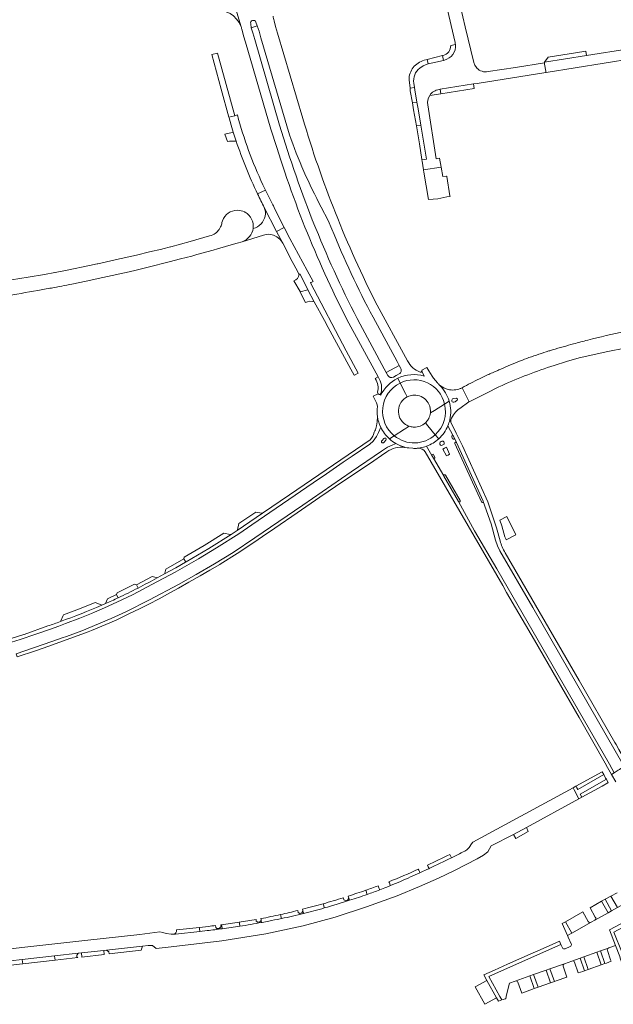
# Model space of a CAD drawing. Header units: metres. Extents: x 166325 to 190320, y 381923 to 404576.
# Tile 1015 of 1056: x 182790 to 183013, y 385899 to 386268. Entities that reach past the tile are written whole.
import ezdxf

# ---------------------------------------------------------------- set-up
doc = ezdxf.new("R2010")
doc.units = ezdxf.units.M
for name, color, linetype, lineweight in [('B-WE-VH-VERHARDING_ASFALT-GV', 8, 'Continuous', 18), ('B-WE-VH-VERHARDING_BETON-GV', 8, 'Continuous', 18), ('B-WE-VH-VERHARDING_BETONSTRAATSTEEN-GV', 8, 'Continuous', 18), ('B-WE-VH-VERHARDING_STRAATBAKSTEEN-GV', 8, 'Continuous', 18)]:
    doc.layers.add(name, color=color, linetype=linetype, lineweight=lineweight)

msp = doc.modelspace()

# ---------------------------------------------------------------- linework, layer by layer
at = {"layer": 'B-WE-VH-VERHARDING_ASFALT-GV', "flags": 128}
for points in [[(182873.327, 386265.282), (182869.896, 386276.926), (182866.111, 386289.767)], [(182873.535, 386277.989), (182869.896, 386276.926), (182873.327, 386265.282)], [(182878.886, 386266.974), (182879.37, 386265.62), (182880.05, 386263.63), (182880.775, 386261.156)], [(182896.41, 386230.96), (182887.01, 386262.835), (182886.255, 386265.365), (182885.718, 386267.505)], [(182873.707, 386263.978), (182874.285, 386261.805), (182875.02, 386259.511), (182884.53, 386226.97)], [(182877.125, 386264.905), (182876.918, 386266.405)], [(182887.77, 386228.44), (182878.435, 386260.422), (182877.7, 386262.94), (182877.125, 386264.905)], [(182880.775, 386261.156), (182891.41, 386224.85)], [(182871.96, 386232.23), (182870.961, 386231.959), (182868.758, 386231.361), (182868.823, 386231.12), (182869.591, 386228.458)], [(182869.591, 386228.458), (182870.401, 386225.809), (182871.484, 386222.48)], [(182879.523, 386202.653), (182882.482, 386204.068)], [(182882.482, 386204.068), (182881.488, 386206.085)], [(182903.367, 386197.687), (182905.93, 386192.72), (182907.28, 386189.53)], [(182874.854, 386195.78), (182874.729, 386195.848), (182874.603, 386195.913)], [(182874.854, 386195.78), (182874.729, 386195.848), (182874.603, 386195.913)], [(182866.315, 386192.627), (182866.129, 386191.947)], [(182866.315, 386192.627), (182866.129, 386191.947)], [(182901.34, 386189.73), (182900.907, 386190.657)], [(182862.724, 386187.368), (182862.181, 386187.146), (182861.487, 386186.945), (182854.303, 386184.866), (182846.949, 386182.89), (182846.854, 386182.866), (182844.004, 386182.139), (182843.605, 386182.041), (182839.059, 386180.929), (182834.1, 386179.78), (182828.362, 386178.501), (182827.801, 386178.376), (182819.642, 386176.557), (182819.383, 386176.499), (182816.516, 386175.86), (182808.13, 386174.155), (182803.703, 386173.301), (182803.533, 386173.269), (182799.713, 386172.559), (182793.517, 386171.476), (182787.309, 386170.46)], [(182862.724, 386187.368), (182862.181, 386187.146), (182861.487, 386186.945), (182854.303, 386184.866), (182846.949, 386182.89), (182846.854, 386182.866), (182844.004, 386182.139), (182843.605, 386182.041), (182839.059, 386180.929), (182834.1, 386179.78), (182828.362, 386178.501), (182827.801, 386178.376), (182819.642, 386176.557), (182819.383, 386176.499), (182816.516, 386175.86), (182808.13, 386174.155), (182803.703, 386173.301), (182803.533, 386173.269), (182799.713, 386172.559), (182793.517, 386171.476), (182787.309, 386170.46)], [(182809.944, 386168.914), (182815.283, 386170.013), (182821.543, 386171.318), (182831.356, 386173.498), (182833.983, 386174.149), (182838.506, 386175.269), (182846.363, 386177.215), (182850.675, 386178.314), (182854.839, 386179.424), (182856.751, 386179.934), (182862.808, 386181.612), (182864.443, 386182.076), (182870.482, 386183.83), (182871.823, 386184.228), (182873.688, 386184.788)], [(182809.944, 386168.914), (182815.283, 386170.013), (182821.543, 386171.318), (182831.356, 386173.498), (182833.983, 386174.149), (182838.506, 386175.269), (182846.363, 386177.215), (182850.675, 386178.314), (182854.839, 386179.424), (182856.751, 386179.934), (182862.808, 386181.612), (182864.443, 386182.076), (182870.482, 386183.83), (182871.823, 386184.228), (182873.688, 386184.788)], [(182935.719, 386140.158), (182934.933, 386141.603), (182924.294, 386161.062)], [(182922.764, 386156.492), (182931.77, 386139.91), (182932.543, 386138.487)], [(182912.954, 386155.702), (182923.877, 386135.602), (182924.663, 386134.165)], [(182926.946, 386137.232), (182917.923, 386153.846)], [(182932.543, 386138.487), (182933.169, 386137.307)], [(182942.956, 386137.728), (182941.069, 386136.721)], [(182944.937, 386134.455), (182943.649, 386136.43), (182942.956, 386137.728)], [(182928.312, 386134.717), (182927.715, 386135.817), (182926.946, 386137.232)], [(182932.528, 386135.275), (182931.45, 386134.688), (182930.371, 386134.101)], [(182941.08, 386136.264), (182941.96, 386134.468)], [(182941.96, 386134.468), (182941.08, 386136.264)], [(182931.987, 386133.64), (182932.892, 386131.875)], [(182932.892, 386131.875), (182931.987, 386133.64)], [(182932.892, 386131.875), (182934.872, 386128.012), (182935.546, 386126.698)], [(182935.546, 386126.698), (182934.872, 386128.012), (182932.892, 386131.875)], [(182946.899, 386131.951), (182945.46, 386133.654)], [(182947.817, 386130.984), (182947.525, 386131.253), (182947.249, 386131.537)], [(182947.935, 386130.884), (182947.817, 386130.984)], [(182924.724, 386127.885), (182922.8, 386126.894)], [(182922.8, 386126.894), (182924.079, 386124.41), (182924.337, 386123.691), (182924.387, 386123.058)], [(182925.646, 386127.274), (182925.444, 386127.67)], [(182925.444, 386127.67), (182925.646, 386127.274)], [(182958.717, 386124.886), (182956.093, 386130.087), (182955.872, 386129.965)], [(182933.177, 386124.527), (182933.25, 386124.642), (182933.326, 386124.755)], [(182944.222, 386120.654), (182945.759, 386121.623), (182949.54, 386124.008)], [(182949.54, 386124.008), (182945.759, 386121.623), (182944.222, 386120.654)], [(182951.259, 386125.092), (182949.54, 386124.008)], [(182949.54, 386124.008), (182951.259, 386125.092)], [(182952.883, 386126.077), (182953.967, 386126.177)], [(182954.235, 386125.502), (182953.461, 386124.854), (182953.44, 386124.836), (182953.365, 386124.774)], [(182955.253, 386122.385), (182958.627, 386124.83), (182958.675, 386124.865), (182958.717, 386124.886)], [(182924.414, 386119.292), (182924.317, 386117.391), (182924.067, 386115.838), (182923.625, 386114.319), (182923.467, 386113.977), (182923.209, 386113.418)], [(182936.331, 386115.676), (182934.815, 386114.72), (182934.563, 386114.561), (182930.725, 386112.14)], [(182930.725, 386112.14), (182934.563, 386114.561), (182934.815, 386114.72), (182936.331, 386115.676)], [(182942.35, 386116.961), (182943.315, 386115.815), (182946.083, 386112.528)], [(182946.083, 386112.528), (182943.315, 386115.815), (182942.35, 386116.961)], [(182950.809, 386115.901), (182952.748, 386112.112)], [(182952.748, 386112.112), (182950.809, 386115.901)], [(182951.491, 386118.037), (182951.875, 386117.263), (182951.868, 386117.673), (182951.939, 386118.077)], [(182951.875, 386117.263), (182951.491, 386118.037)], [(182970.373, 386072.827), (182969.029, 386077.635), (182965.797, 386087.333), (182956.313, 386108.323), (182953.913, 386113.157), (182951.875, 386117.263)], [(182925.625, 386115.322), (182924.75, 386113.316), (182924.04, 386111.85), (182922.793, 386110.058), (182921.59, 386108.965), (182914.887, 386104.512), (182911.62, 386102.235), (182905.292, 386097.917), (182900.292, 386094.506), (182888.791, 386086.621), (182877.384, 386078.798), (182872.425, 386075.446), (182864.108, 386070.165), (182857.345, 386066.051), (182848.634, 386061.096), (182839.907, 386056.39), (182832.926, 386052.759), (182828.373, 386050.598), (182822.189, 386047.663), (182818.43, 386046.104), (182817.312, 386045.64), (182812.949, 386043.83), (182807.529, 386041.786), (182805.022, 386040.841), (182801.916, 386039.669), (182796.49, 386037.858), (182790.618, 386035.898), (182787.342, 386034.847)], [(182787.342, 386034.847), (182790.618, 386035.898), (182796.49, 386037.858), (182801.916, 386039.669), (182805.022, 386040.841), (182807.529, 386041.786), (182812.949, 386043.83), (182817.312, 386045.64), (182818.43, 386046.104), (182822.189, 386047.663), (182828.373, 386050.598), (182832.926, 386052.759), (182839.907, 386056.39), (182848.634, 386061.096), (182857.345, 386066.051), (182864.108, 386070.165), (182872.425, 386075.446), (182877.384, 386078.798), (182888.791, 386086.621), (182900.292, 386094.506), (182905.292, 386097.917), (182911.62, 386102.235), (182914.887, 386104.512), (182921.59, 386108.965), (182922.793, 386110.058), (182924.04, 386111.85), (182924.75, 386113.316), (182925.625, 386115.322)], [(182930.725, 386112.14), (182928.894, 386110.985)], [(182928.894, 386110.985), (182930.725, 386112.14)], [(182946.083, 386112.528), (182947.373, 386110.996)], [(182947.373, 386110.996), (182946.083, 386112.528)], [(182952.86, 386111.968), (182953.185, 386111.298)], [(182931.328, 386109.216), (182930.834, 386109.034), (182930.184, 386108.795), (182928.117, 386107.824), (182925.968, 386106.424), (182914.564, 386098.601), (182896.455, 386086.188), (182878.426, 386073.861), (182870.354, 386068.485), (182863.31, 386064.153), (182856.516, 386060.226), (182849.862, 386056.471), (182839.048, 386050.674), (182830.196, 386046.233), (182824.711, 386043.693), (182813.678, 386039.142), (182807.886, 386037.04), (182806.267, 386036.453), (182802.427, 386035.06), (182789.016, 386030.43), (182789.443, 386029.304), (182796.332, 386031.579), (182801.295, 386033.326)], [(182789.016, 386030.43), (182802.427, 386035.06), (182806.267, 386036.453), (182807.886, 386037.04), (182813.678, 386039.142), (182824.711, 386043.693), (182830.196, 386046.233), (182839.048, 386050.674), (182849.862, 386056.471), (182856.516, 386060.226), (182863.31, 386064.153), (182870.354, 386068.485), (182878.426, 386073.861), (182896.455, 386086.188), (182914.564, 386098.601), (182925.968, 386106.424), (182928.117, 386107.824), (182930.184, 386108.795), (182930.834, 386109.034), (182931.328, 386109.216)], [(182921.669, 386110.65), (182891.484, 386090.075), (182881.368, 386083.13), (182871.913, 386076.639), (182869.558, 386075.115), (182861.206, 386069.932), (182852.739, 386064.939), (182852.552, 386064.833), (182848.872, 386062.743), (182844.614, 386060.384), (182844.613, 386060.382), (182841.88, 386058.91)], [(182926.146, 386110.361), (182926.803, 386111.055)], [(182926.979, 386109.777), (182926.802, 386109.582)], [(182927.575, 386110.435), (182926.979, 386109.777)], [(182942.792, 386108.23), (182944.831, 386104.693)], [(182949.266, 386097.079), (182945.376, 386103.795), (182944.831, 386104.693), (182942.792, 386108.23)], [(182947.926, 386109.766), (182948.254, 386109.95)], [(182948.254, 386109.95), (182948.581, 386110.133)], [(182948.874, 386108.764), (182948.36, 386108.489)], [(182949.368, 386109.027), (182948.874, 386108.764)], [(182952.552, 386111.003), (182952.252, 386111.672)], [(182953.216, 386111.199), (182954.054, 386109.561), (182964.013, 386087.704)], [(182954.054, 386109.561), (182953.216, 386111.199)], [(182963.348, 386087.405), (182953.438, 386109.247)], [(182911.874, 386095.288), (182921.396, 386101.589), (182927.562, 386105.837)], [(182934.294, 386107.959), (182934.672, 386107.784), (182935.536, 386107.659), (182936.21, 386107.562), (182937.614, 386107.424), (182938.056, 386107.412)], [(182934.672, 386107.784), (182934.294, 386107.959)], [(182938.056, 386107.412), (182939.025, 386107.387), (182939.607, 386107.427)], [(182942.265, 386106.075), (182971.327, 386056.064), (182972.745, 386053.502), (182983.23, 386035.63), (183000, 386006.644), (183009.658, 385989.571), (183010.596, 385987.934), (183012.089, 385985.33), (183013.109, 385985.975), (183011.303, 385989.205), (182969.103, 386062.298), (182960.799, 386076.583), (182954.81, 386087.517), (182949.291, 386097.036)], [(182945.44, 386105.021), (182945.949, 386104.152), (182945.951, 386103.902), (182945.821, 386103.689), (182945.58, 386103.663), (182945.376, 386103.795), (182949.266, 386097.079)], [(182949.89, 386097.347), (182955.378, 386087.866)], [(182801.295, 386033.326), (182816.071, 386038.702), (182817.283, 386039.254), (182826.588, 386043.132), (182831.338, 386045.423), (182835.22, 386047.322), (182838.738, 386049.113), (182842.638, 386051.14), (182846.919, 386053.425), (182849.843, 386055.047), (182853.774, 386057.278), (182857.994, 386059.659), (182861.667, 386061.785), (182865.334, 386063.967), (182865.485, 386064.057), (182871.833, 386068.009), (182878.086, 386072.11), (182881.388, 386074.374), (182885.97, 386077.546), (182894.29, 386083.259), (182902.878, 386089.169), (182911.874, 386095.288)], [(182954.81, 386087.517), (182960.799, 386076.583), (182969.103, 386062.298), (183011.303, 385989.205), (183013.109, 385985.975), (183014.563, 385986.893), (183015.03, 385987.188), (183015.613, 385987.556), (183016.875, 385988.354)], [(182964.068, 386087.546), (182966.974, 386079.145), (182968.689, 386073.075), (182969.344, 386070.908), (182970.291, 386069.013), (182982.59, 386047.778), (183016.875, 385988.354), (183018.048, 385989.095), (183014.862, 385994.717), (183013.784, 385996.512), (183013.347, 385997.239), (183000, 386020.56), (182972.278, 386068.307)], [(183016.875, 385988.354), (182982.59, 386047.778), (182970.291, 386069.013), (182969.344, 386070.908), (182968.689, 386073.075), (182966.974, 386079.145), (182964.068, 386087.546)], [(182822.543, 386049.276), (182821.139, 386048.669)], [(182800.953, 386040.916), (182792.007, 386037.743), (182791.971, 386037.73), (182786.884, 386036.057), (182787.342, 386034.847)], [(183013.109, 385985.975), (183012.089, 385985.33), (183013.7, 385982.52)]]:
    msp.add_lwpolyline(points, dxfattribs=at)
at = {"layer": 'B-WE-VH-VERHARDING_ASFALT-GV'}
for points in [[(182862.865, 386271.36, -0.359236), (182873.327, 386265.282)], [(182876.918, 386266.405, -0.939452), (182878.886, 386266.974)], [(182885.718, 386267.505, -0.0445333), (182885.334, 386269.256)], [(182873.327, 386265.282, -0.0368123), (182873.707, 386263.978)], [(182881.488, 386206.085, -0.0448256), (182871.96, 386232.23)], [(182908.638, 386195.607, -0.0217862), (182896.41, 386230.96)], [(182884.53, 386226.97, 0.0217981), (182897.267, 386190.218)], [(182900.907, 386190.657, -0.023054), (182887.77, 386228.44)], [(182871.484, 386222.48, 0.0303354), (182879.523, 386202.653)], [(182891.41, 386224.85, 0.0374314), (182903.367, 386197.687)], [(182871.954, 386196.547, 0.3160324), (182866.315, 386192.627)], [(182871.954, 386196.547, 0.3160324), (182866.315, 386192.627)], [(182874.603, 386195.913, 0.1154951), (182871.954, 386196.547)], [(182874.603, 386195.913, 0.1154951), (182871.954, 386196.547)], [(182877.851, 386189.785, 0.3067325), (182874.854, 386195.78)], [(182877.851, 386189.785, 0.3067325), (182874.854, 386195.78)], [(182924.294, 386161.062, -0.0235645), (182908.638, 386195.607)], [(182865.648, 386190.317, -0.1780738), (182862.724, 386187.368)], [(182866.129, 386191.947, -0.0705629), (182865.648, 386190.317)], [(182873.688, 386184.788, 0.2927929), (182877.851, 386189.785)], [(182873.688, 386184.788, 0.2927929), (182877.851, 386189.785)], [(182897.267, 386190.218, 0.0220012), (182912.954, 386155.702)], [(182917.923, 386153.846, -0.0252849), (182901.34, 386189.73)], [(182907.28, 386189.53, 0.0246441), (182922.764, 386156.492)], [(182797.143, 386166.51, 0.002132), (182802.303, 386167.445)], [(182797.143, 386166.51, 0.002132), (182802.303, 386167.445)], [(182802.303, 386167.445, 0.0030241), (182809.944, 386168.914)], [(182802.303, 386167.445, 0.0030241), (182809.944, 386168.914)], [(182772.103, 386162.618, 0.0103809), (182797.143, 386166.51)], [(182772.103, 386162.618, 0.0103809), (182797.143, 386166.51)], [(182940.427, 386135.989, -0.1938752), (182935.719, 386140.158)], [(182924.663, 386134.165, -0.2274305), (182925.695, 386128.001)], [(182930.371, 386134.101, -0.4031997), (182928.312, 386134.717)], [(182941.96, 386134.468, 0.1883008), (182931.987, 386133.64)], [(182931.987, 386133.64, -0.1883008), (182941.96, 386134.468)], [(182933.169, 386137.307, -0.4148726), (182932.528, 386135.275)], [(182941.08, 386136.264, -0.3902924), (182940.427, 386135.989)], [(182941.069, 386136.721, -0.2297844), (182941.08, 386136.264)], [(182945.46, 386133.654, -0.0258106), (182944.937, 386134.455)], [(182931.987, 386133.64, 0.1678604), (182925.646, 386127.274)], [(182925.646, 386127.274, -0.1678604), (182931.987, 386133.64)], [(182930.725, 386112.14, -0.5490205), (182932.892, 386131.875)], [(182932.892, 386131.875, 0.5490205), (182930.725, 386112.14)], [(182949.54, 386124.008, 0.4822779), (182932.892, 386131.875)], [(182932.892, 386131.875, -0.4822779), (182949.54, 386124.008)], [(182947.249, 386131.537, -0.0207965), (182946.899, 386131.951)], [(182951.259, 386125.092, 0.1230089), (182947.817, 386130.984)], [(182947.817, 386130.984, -0.1230089), (182951.259, 386125.092)], [(182950.883, 386129.46, -0.1084101), (182947.935, 386130.884)], [(182925.444, 386127.67, -0.4239633), (182924.724, 386127.885)], [(182925.695, 386128.001, -0.2065357), (182925.444, 386127.67)], [(182933.326, 386124.755, -0.1251236), (182935.546, 386126.698)], [(182935.546, 386126.698, -0.0295334), (182936.169, 386126.972)], [(182936.169, 386126.972, -0.0879584), (182938.217, 386127.35)], [(182938.217, 386127.35, -0.0229832), (182938.74, 386127.332)], [(182938.74, 386127.332, -0.2443862), (182943.434, 386124.395)], [(182955.409, 386129.768, -0.1523399), (182950.883, 386129.46)], [(182955.872, 386129.965, -0.0151356), (182955.409, 386129.768)], [(182924.387, 386123.058, 0.0687735), (182924.414, 386119.292)], [(182932.851, 386118.773, -0.2558279), (182933.177, 386124.527)], [(182943.434, 386124.395, -0.0222515), (182943.68, 386123.933)], [(182943.68, 386123.933, -0.1415214), (182944.222, 386120.654)], [(182949.54, 386124.008, -0.2753513), (182946.083, 386112.528)], [(182946.083, 386112.528, 0.2753513), (182949.54, 386124.008)], [(182951.491, 386118.037, 0.1309645), (182951.259, 386125.092)], [(182951.259, 386125.092, -0.1309645), (182951.491, 386118.037)], [(182952.276, 386125.125, -0.4845187), (182952.883, 386126.077)], [(182953.365, 386124.774, -0.4982893), (182952.276, 386125.125)], [(182953.967, 386126.177, -0.3258364), (182954.35, 386125.958)], [(182954.35, 386125.958, -0.3496777), (182954.235, 386125.502)], [(182924.414, 386119.292, 0.0758315), (182925.625, 386115.322)], [(182925.625, 386115.322, -0.0758315), (182924.414, 386119.292)], [(182944.222, 386120.654, -0.0884176), (182943.614, 386118.64)], [(182951.939, 386118.077, -0.1558826), (182955.253, 386122.385)], [(182933.097, 386118.311, -0.0222515), (182932.851, 386118.773)], [(182936.331, 386115.676, -0.1797464), (182933.097, 386118.311)], [(182937.795, 386115.374, -0.0629797), (182936.331, 386115.676)], [(182940.365, 386115.735, -0.0948619), (182938.151, 386115.357)], [(182942.35, 386116.961, -0.0979986), (182940.365, 386115.735)], [(182943.362, 386118.192, -0.0664484), (182942.35, 386116.961)], [(182943.614, 386118.64, -0.0226791), (182943.362, 386118.192)], [(182950.809, 386115.901, -0.1104347), (182947.373, 386110.996)], [(182947.373, 386110.996, 0.1104347), (182950.809, 386115.901)], [(182951.491, 386118.037, -0.0411853), (182950.809, 386115.901)], [(182950.809, 386115.901, 0.0411853), (182951.491, 386118.037)], [(182923.209, 386113.418, -0.1365141), (182921.669, 386110.65)], [(182928.894, 386110.985, -0.0993924), (182925.625, 386115.322)], [(182925.625, 386115.322, 0.0993924), (182928.894, 386110.985)], [(182946.083, 386112.528, -0.3738751), (182930.725, 386112.14)], [(182930.725, 386112.14, 0.3738751), (182946.083, 386112.528)], [(182938.151, 386115.357, -0.014013), (182937.795, 386115.374)], [(182952.252, 386111.672, -0.8098707), (182952.748, 386112.112)], [(182952.748, 386112.112, -0.1336598), (182952.86, 386111.968)], [(182926.43, 386109.431, -0.7267513), (182926.146, 386110.361)], [(182926.802, 386109.582, -0.2076874), (182926.43, 386109.431)], [(182926.803, 386111.055, -1.1249227), (182927.575, 386110.435)], [(182928.894, 386110.985, 0.0545131), (182931.328, 386109.216)], [(182931.328, 386109.216, -0.0545131), (182928.894, 386110.985)], [(182931.328, 386109.216, 0.058982), (182934.294, 386107.959)], [(182934.294, 386107.959, -0.058982), (182931.328, 386109.216)], [(182942.792, 386108.23, -0.0882532), (182938.056, 386107.412)], [(182938.056, 386107.412, 0.0882532), (182942.792, 386108.23)], [(182947.373, 386110.996, -0.0986764), (182942.792, 386108.23)], [(182942.792, 386108.23, 0.0986764), (182947.373, 386110.996)], [(182948.36, 386108.489, -0.5934325), (182947.926, 386109.766)], [(182948.581, 386110.133, -0.5921899), (182949.368, 386109.027)], [(182953.216, 386111.199, -0.870231), (182952.552, 386111.003)], [(182953.185, 386111.298, -0.0730388), (182953.216, 386111.199)], [(182953.438, 386109.247, -0.9547247), (182954.054, 386109.561)], [(182927.562, 386105.837, -0.0148647), (182927.981, 386106.153)], [(182927.981, 386106.153, -0.1917589), (182934.672, 386107.784)], [(182939.607, 386107.427, -0.284342), (182942.265, 386106.075)], [(182944.831, 386104.693, -0.9747387), (182945.44, 386105.021)], [(182949.266, 386097.079, -1.0475636), (182949.89, 386097.347)], [(182949.291, 386097.036, -0.0274873), (182949.266, 386097.079)], [(182955.378, 386087.866, -1.0437308), (182954.81, 386087.517)], [(182964.068, 386087.546, -0.9123269), (182963.348, 386087.405)], [(182964.013, 386087.704, -0.1077566), (182964.068, 386087.546)], [(182972.278, 386068.307, -0.0829608), (182970.373, 386072.827)], [(182841.88, 386058.91, -0.0075667), (182834.723, 386055.116)], [(182834.723, 386055.116, -0.0078772), (182827.285, 386051.46)], [(182827.285, 386051.46, -0.0049767), (182822.543, 386049.276)], [(182821.139, 386048.669, -0.0129314), (182805.621, 386042.572)], [(182805.621, 386042.572, -0.00383), (182800.953, 386040.916)]]:
    msp.add_lwpolyline(points, format="xyb", dxfattribs=at)
at = {"layer": 'B-WE-VH-VERHARDING_ASFALT-GV', "flags": 128}
for points in [[(182870.961, 386231.959), (182864.441, 386255.398), (182862.384, 386254.84), (182865.913, 386241.839), (182868.758, 386231.361)], [(182915.713, 386134.783), (182915.825, 386134.842), (182917.143, 386135.534), (182912.715, 386143.976), (182899.36, 386169.44), (182899.482, 386169.494), (182899.614, 386169.553), (182900.313, 386169.863), (182898.044, 386173.998), (182891.625, 386186.02), (182889.519, 386190.132), (182886.644, 386188.638), (182888.929, 386184.191), (182892.503, 386177.416), (182894.406, 386173.808), (182895.018, 386172.648), (182895.064, 386172.56), (182895.315, 386172.7), (182897.542, 386168.405), (182898.378, 386166.791), (182900.748, 386162.221), (182904.518, 386155.309), (182905.961, 386152.663), (182914.47, 386137.062), (182915.082, 386135.939)], [(182950.887, 386104.92), (182950.317, 386104.599), (182948.853, 386107.158), (182949.534, 386107.504), (182950.256, 386107.871), (182951.457, 386105.241)]]:
    msp.add_lwpolyline(points, close=True, dxfattribs=at)
at = {"layer": 'B-WE-VH-VERHARDING_BETON-GV', "flags": 128}
for points in [[(182924.663, 386134.165), (182923.526, 386133.52)], [(182924.456, 386128.397), (182924.724, 386127.885)], [(182953.438, 386109.247), (182963.348, 386087.405)], [(182964.013, 386087.704), (182954.054, 386109.561)], [(182949.291, 386097.036), (182954.81, 386087.517)], [(182955.378, 386087.866), (182949.89, 386097.347)]]:
    msp.add_lwpolyline(points, dxfattribs=at)
at = {"layer": 'B-WE-VH-VERHARDING_BETON-GV'}
for points in [[(182925.695, 386128.001, 0.2274305), (182924.663, 386134.165)], [(182923.526, 386133.52, -0.2314947), (182924.456, 386128.397)], [(182924.724, 386127.885, 0.4239633), (182925.444, 386127.67)], [(182925.444, 386127.67, 0.2065357), (182925.695, 386128.001)], [(182954.054, 386109.561, 0.9547247), (182953.438, 386109.247)], [(182949.89, 386097.347, 1.0475636), (182949.266, 386097.079)], [(182949.266, 386097.079, 0.0274873), (182949.291, 386097.036)], [(182954.81, 386087.517, 1.0437308), (182955.378, 386087.866)], [(182963.348, 386087.405, 0.9123269), (182964.068, 386087.546)], [(182964.068, 386087.546, 0.1077566), (182964.013, 386087.704)]]:
    msp.add_lwpolyline(points, format="xyb", dxfattribs=at)
at = {"layer": 'B-WE-VH-VERHARDING_BETONSTRAATSTEEN-GV', "flags": 128}
for points in [[(182957.326, 386265.264), (182956.432, 386269.017), (182954.188, 386278.44), (182951.558, 386289.485), (182951.528, 386289.613), (182951.524, 386289.627), (182950.654, 386293.28), (182947.601, 386292.406), (182945.895, 386291.917), (182945.906, 386291.871), (182946.759, 386288.213), (182953.497, 386259.336)], [(182876.918, 386266.405), (182877.125, 386264.905), (182879.37, 386265.62), (182878.886, 386266.974)], [(182961.468, 386250.048), (182960.88, 386250.931), (182960.502, 386251.923), (182957.326, 386265.264)], [(182953.617, 386258.624), (182951.849, 386258.265)], [(182940.234, 386249.809), (182941.547, 386250.648), (182942.995, 386251.225), (182943.44, 386251.329), (182943.021, 386252.967)], [(182949.473, 386252.744), (182949.194, 386252.679), (182943.44, 386251.329), (182942.995, 386251.225), (182941.547, 386250.648), (182940.234, 386249.809)], [(182943.021, 386252.967), (182941.939, 386252.69)], [(182949.015, 386254.501), (182948.746, 386254.432)], [(182948.746, 386254.432), (182949.194, 386252.679)], [(182949.194, 386252.679), (182949.473, 386252.744)], [(182947.497, 386241.809), (182947.856, 386241.866), (182960.382, 386243.851), (182961.747, 386244.067), (182987.515, 386248.152), (182987.437, 386248.65), (182987.032, 386251.208), (182986.945, 386251.759), (182976.17, 386249.995), (182965.855, 386248.445)], [(182936.235, 386245.426), (182936.614, 386242.199)], [(182936.614, 386242.199), (182938.296, 386242.486)], [(182938.296, 386242.486), (182938.03, 386244.08)], [(182938.03, 386244.08), (182938.296, 386242.486), (182938.447, 386241.577), (182939.203, 386237.035), (182939.631, 386234.464), (182940.633, 386228.452), (182942.754, 386215.711), (182941.075, 386215.456), (182941.159, 386214.905), (182941.638, 386211.735), (182948.256, 386212.734), (182947.67, 386216.1), (182946.39, 386215.86), (182943.271, 386235.96)], [(182944.007, 386239.519), (182948.126, 386240.176), (182947.856, 386241.866)], [(182947.856, 386241.866), (182947.497, 386241.809)], [(182885.412, 386198.15), (182885.209, 386198.557), (182884.466, 386200.043), (182882.482, 386204.068), (182879.523, 386202.653)], [(182882.03, 386197.618), (182886.644, 386188.638), (182889.519, 386190.132), (182885.993, 386197.016), (182885.412, 386198.15)], [(182885.437, 386187.259), (182886.75, 386186.639), (182887.874, 386185.72), (182888.462, 386184.997), (182888.929, 386184.191), (182886.644, 386188.638), (182882.03, 386197.618)], [(182873.688, 386184.788), (182879.737, 386186.652)], [(182879.737, 386186.652), (182881.76, 386187.275)], [(182898.378, 386166.791), (182895.452, 386166.051), (182895.896, 386164.92), (182897.489, 386161.973)], [(182900.748, 386162.221), (182898.378, 386166.791)], [(182932.543, 386138.487), (182927.715, 386135.817)], [(182933.169, 386137.307), (182932.543, 386138.487)], [(182927.715, 386135.817), (182928.312, 386134.717)], [(182930.371, 386134.101), (182931.45, 386134.688)], [(182931.45, 386134.688), (182932.528, 386135.275)], [(182953.967, 386126.177), (182952.883, 386126.077)], [(182953.365, 386124.774), (182953.44, 386124.836), (182953.461, 386124.854), (182954.235, 386125.502)], [(182953.185, 386111.298), (182952.86, 386111.968)], [(182926.803, 386111.055), (182926.146, 386110.361)], [(182926.802, 386109.582), (182926.979, 386109.777), (182927.575, 386110.435)], [(182948.254, 386109.95), (182947.926, 386109.766)], [(182948.581, 386110.133), (182948.254, 386109.95)], [(182948.36, 386108.489), (182948.874, 386108.764)], [(182948.874, 386108.764), (182949.368, 386109.027)], [(182952.252, 386111.672), (182952.552, 386111.003)], [(182944.831, 386104.693), (182945.376, 386103.795), (182945.58, 386103.663), (182945.821, 386103.689), (182945.951, 386103.902), (182945.949, 386104.152), (182945.44, 386105.021)], [(182834.105, 386056.373), (182833.359, 386056.591), (182826.926, 386053.349), (182826.676, 386052.696), (182827.198, 386051.637), (182827.285, 386051.46)], [(182840.028, 386059.468), (182834.105, 386056.373), (182834.618, 386055.33), (182834.723, 386055.116)], [(182841.88, 386058.91), (182841.577, 386059.018), (182840.028, 386059.468)], [(182834.723, 386055.116), (182834.618, 386055.33), (182834.105, 386056.373)], [(182818.623, 386049.648), (182812.741, 386047.276), (182806.804, 386045.044), (182806.692, 386044.812), (182805.763, 386042.847), (182805.621, 386042.572)], [(182821.139, 386048.669), (182820.861, 386048.78), (182818.623, 386049.648)], [(182826.676, 386052.696), (182823.278, 386051.107), (182822.543, 386049.276)], [(182827.285, 386051.46), (182827.198, 386051.637), (182826.676, 386052.696)], [(183033.292, 385938.02), (183031.078, 385943.605), (183029.916, 385943.038), (183029.816, 385942.992), (183020.819, 385938.824), (183017.889, 385937.467), (183017.551, 385937.309), (183017.227, 385937.158), (183014.306, 385935.524), (183012.125, 385934.303), (183010.816, 385933.57), (183005.798, 385930.762), (183004.425, 385929.987), (182997.247, 385925.931), (182995.601, 385925.001), (182995.86, 385924.419), (182996.982, 385921.902)], [(183014.187, 385941.011), (183011.896, 385939.784), (183014.306, 385935.524), (183017.227, 385937.158)], [(183010.816, 385933.57), (183008.386, 385937.864), (183004.034, 385935.402)], [(183004.034, 385935.402), (183006.014, 385931.902)], [(183003.403, 385930.271), (183001.331, 385933.873), (182994.803, 385930.18)], [(183005.798, 385930.762), (183010.816, 385933.57)], [(182993.693, 385920.438), (182993.142, 385921.675), (182982.144, 385916.771), (182966.14, 385909.648), (182970.294, 385902.239), (182971.009, 385900.962), (182971.045, 385900.899), (182972.434, 385901.39), (182972.442, 385901.393), (182972.465, 385901.485), (182972.8, 385902.84), (182973.878, 385907.201), (182976.037, 385907.966), (182976.053, 385907.971), (182981.471, 385909.89), (182982.885, 385910.391), (182987.599, 385912.06), (182989.013, 385912.561), (182994.433, 385914.48), (182997.221, 385915.467), (182997.251, 385915.478), (183000.315, 385916.563), (183001.729, 385917.064), (183006.531, 385918.765), (183007.945, 385919.265), (183011.009, 385920.35), (183011.085, 385920.377), (183013.586, 385921.263), (183011.281, 385927.186), (183011.55, 385927.33), (183015.077, 385929.216)], [(182994.803, 385930.18), (182997.247, 385925.931), (183004.425, 385929.987)], [(182996.602, 385920.912), (182994.683, 385920.058)], [(183011.009, 385920.35), (183007.945, 385919.265), (183009.611, 385914.563), (183010.158, 385914.737), (183011.971, 385915.388), (183011.767, 385915.964)], [(183001.984, 385911.848), (183000.315, 385916.563), (182997.251, 385915.478)], [(183011.767, 385915.964), (183010.552, 385919.393)], [(182994.433, 385914.48), (182989.013, 385912.561)], [(182989.013, 385912.561), (182990.692, 385907.849), (182991.315, 385908.052), (182995.399, 385909.504), (182993.976, 385913.523)], [(182998.209, 385915.022), (182999.631, 385911.008), (183001.364, 385911.624), (183001.984, 385911.848)], [(182983.151, 385905.178), (182981.471, 385909.89), (182976.053, 385907.971)], [(182977.009, 385907.516), (182978.438, 385903.509), (182982.52, 385904.951), (182983.151, 385905.178)]]:
    msp.add_lwpolyline(points, dxfattribs=at)
at = {"layer": 'B-WE-VH-VERHARDING_BETONSTRAATSTEEN-GV'}
for points in [[(182878.886, 386266.974, 0.939452), (182876.918, 386266.405)], [(182953.497, 386259.336, -0.0336975), (182953.617, 386258.624)], [(182951.849, 386258.265, -0.3507089), (182949.015, 386254.501)], [(182949.473, 386252.744, 0.3734968), (182953.617, 386258.624)], [(182953.617, 386258.624, -0.3734968), (182949.473, 386252.744)], [(182941.939, 386252.69, 0.1518085), (182937.792, 386249.975)], [(182937.792, 386249.975, 0.1628509), (182936.235, 386245.426)], [(182938.03, 386244.08, -0.2646058), (182940.234, 386249.809)], [(182940.234, 386249.809, 0.2646058), (182938.03, 386244.08)], [(182961.69, 386249.787, -0.0227929), (182961.468, 386250.048)], [(182965.855, 386248.445, -0.2645806), (182961.69, 386249.787)], [(182947.497, 386241.809, 0.2142205), (182944.007, 386239.519)], [(182944.007, 386239.519, -0.2142205), (182947.497, 386241.809)], [(182943.271, 386235.96, -0.1842846), (182944.007, 386239.519)], [(182879.523, 386202.653, 0.0078711), (182882.03, 386197.618)], [(182882.03, 386197.618, -0.2942895), (182880.797, 386191.424)], [(182877.851, 386189.785, -0.2927929), (182873.688, 386184.788)], [(182880.797, 386191.424, -0.1476562), (182877.851, 386189.785)], [(182881.76, 386187.275, -0.1582818), (182885.437, 386187.259)], [(182897.489, 386161.973, -0.2356681), (182900.748, 386162.221)], [(182928.312, 386134.717, 0.4031997), (182930.371, 386134.101)], [(182932.528, 386135.275, 0.4148726), (182933.169, 386137.307)], [(182952.883, 386126.077, 0.4845187), (182952.276, 386125.125)], [(182952.276, 386125.125, 0.4982893), (182953.365, 386124.774)], [(182954.35, 386125.958, 0.3258364), (182953.967, 386126.177)], [(182954.235, 386125.502, 0.3496777), (182954.35, 386125.958)], [(182952.748, 386112.112, 0.8098707), (182952.252, 386111.672)], [(182952.86, 386111.968, 0.1336598), (182952.748, 386112.112)], [(182926.146, 386110.361, 0.7267513), (182926.43, 386109.431)], [(182926.43, 386109.431, 0.2076874), (182926.802, 386109.582)], [(182927.575, 386110.435, 1.1249227), (182926.803, 386111.055)], [(182947.926, 386109.766, 0.5934325), (182948.36, 386108.489)], [(182949.368, 386109.027, 0.5921899), (182948.581, 386110.133)], [(182952.552, 386111.003, 0.870231), (182953.216, 386111.199)], [(182953.216, 386111.199, 0.0730388), (182953.185, 386111.298)], [(182945.44, 386105.021, 0.9747387), (182944.831, 386104.693)], [(182834.723, 386055.116, 0.0075667), (182841.88, 386058.91)], [(182827.285, 386051.46, 0.0078772), (182834.723, 386055.116)], [(182822.543, 386049.276, 0.0049767), (182827.285, 386051.46)], [(182805.621, 386042.572, 0.0129314), (182821.139, 386048.669)], [(183006.014, 385931.902, -0.4526687), (183005.798, 385930.762)], [(183004.425, 385929.987, -0.3993744), (183003.403, 385930.271)], [(182994.683, 385920.058, -0.4136777), (182993.693, 385920.438)], [(182996.982, 385921.902, -0.4143532), (182996.602, 385920.912)], [(183010.552, 385919.393, -0.3833865), (183011.009, 385920.35)], [(182993.976, 385913.523, -0.3876027), (182994.433, 385914.48)], [(182997.251, 385915.478, -0.4013293), (182998.209, 385915.022)], [(182976.053, 385907.971, -0.408958), (182977.009, 385907.516)]]:
    msp.add_lwpolyline(points, format="xyb", dxfattribs=at)
at = {"layer": 'B-WE-VH-VERHARDING_BETONSTRAATSTEEN-GV', "flags": 128}
for points in [[(182987.001, 386251.934), (182987.016, 386251.771), (182986.945, 386251.759), (182987.032, 386251.208), (182987.437, 386248.65), (182987.515, 386248.152), (182987.581, 386248.162), (183031.058, 386255.054), (183033.111, 386253.546), (183034.563, 386255.515), (183036.411, 386258.023), (183034.892, 386259.138), (183034.387, 386259.509), (183002.728, 386254.448)], [(183002.728, 386254.448), (183002.458, 386256.142), (183001.742, 386256.028), (182988.343, 386253.89), (182987.001, 386251.934)], [(182949.194, 386252.679), (182948.746, 386254.432), (182943.021, 386252.967), (182943.44, 386251.329)], [(182939.203, 386237.035), (182938.447, 386241.577), (182938.296, 386242.486), (182936.614, 386242.199), (182936.722, 386241.282), (182937.511, 386236.746)], [(182948.126, 386240.176), (182960.649, 386242.173), (182960.382, 386243.851), (182947.856, 386241.866)], [(182939.203, 386237.035), (182937.511, 386236.746), (182937.958, 386234.178), (182939.002, 386228.174), (182940.633, 386228.452), (182939.631, 386234.464)], [(182941.075, 386215.456), (182942.754, 386215.711), (182940.633, 386228.452), (182939.002, 386228.174), (182940.185, 386221.37), (182941.065, 386215.524)], [(182948.256, 386212.734), (182941.638, 386211.735), (182941.67, 386211.52), (182941.784, 386210.843), (182943.476, 386200.552), (182946.97, 386200.888), (182950.412, 386201.529), (182951.624, 386201.684), (182951.57, 386202), (182950.34, 386209.24), (182950.318, 386209.372), (182948.879, 386209.154)], [(182950.887, 386104.92), (182951.457, 386105.241), (182950.256, 386107.871), (182949.534, 386107.504), (182948.853, 386107.158), (182950.317, 386104.599)], [(182872.513, 386079.3), (182871.978, 386076.935), (182871.913, 386076.639), (182881.368, 386083.13), (182881.138, 386083.171), (182878.834, 386083.579)], [(182972.925, 386081.953), (182970.27, 386080.533), (182971, 386078.374), (182972.134, 386074.282), (182972.604, 386073.275), (182972.677, 386073.153), (182976.222, 386075.011), (182976.071, 386075.317)], [(182851.865, 386066.01), (182852.458, 386064.994), (182852.552, 386064.833), (182852.739, 386064.939), (182861.206, 386069.932), (182869.558, 386075.115), (182869.277, 386075.17), (182866.878, 386075.637), (182859.523, 386071.08), (182852.039, 386066.738)], [(182851.865, 386066.01), (182845.135, 386062.235), (182844.701, 386060.643), (182844.614, 386060.384), (182848.872, 386062.743), (182852.552, 386064.833), (182852.458, 386064.994)], [(183009.175, 385985.276), (182999.435, 385979.756), (182999.155, 385980.275), (182998.789, 385980.952), (182998.777, 385980.974), (182997.685, 385980.381), (182997.697, 385980.357), (182998.094, 385979.607), (182999.874, 385976.238), (183001.003, 385976.855), (183000.396, 385977.979), (183010.17, 385983.521), (183009.897, 385984.002)], [(183008.386, 385937.864), (183010.816, 385933.57), (183012.125, 385934.303), (183009.692, 385938.603), (183009.689, 385938.601)], [(183014.306, 385935.524), (183011.896, 385939.784), (183009.692, 385938.603), (183012.125, 385934.303)], [(183033.292, 385938.02), (183021.391, 385932.488), (183019.906, 385931.798), (183018.89, 385931.255), (183015.077, 385929.216), (183011.55, 385927.33), (183011.281, 385927.186), (183013.586, 385921.263), (183015.154, 385917.163), (183015.365, 385916.607), (183017.652, 385910.175), (183019.218, 385910.809), (183012.948, 385926.327), (183022.014, 385931.206), (183033.842, 385936.634)], [(182994.803, 385930.18), (182993.596, 385929.497), (182995.601, 385925.001), (182997.247, 385925.931)], [(182992.573, 385922.953), (182991.191, 385922.306), (182986.467, 385920.212), (182981.576, 385918.044), (182973.078, 385914.255), (182968.197, 385912.085), (182964.213, 385910.314), (182965.353, 385908.19), (182969.022, 385901.645), (182969.705, 385900.425), (182971.045, 385900.899), (182971.009, 385900.962), (182970.294, 385902.239), (182966.14, 385909.648), (182982.144, 385916.771), (182993.142, 385921.675)], [(183003.398, 385912.351), (183001.729, 385917.064), (183000.315, 385916.563), (183001.984, 385911.848)], [(183001.729, 385917.064), (183003.398, 385912.351), (183008.198, 385914.06), (183006.531, 385918.765)], [(183007.945, 385919.265), (183006.531, 385918.765), (183008.198, 385914.06), (183009.611, 385914.563)], [(182984.565, 385905.679), (182982.885, 385910.391), (182981.471, 385909.89), (182983.151, 385905.178)], [(182982.885, 385910.391), (182984.565, 385905.679), (182989.278, 385907.348), (182987.599, 385912.06)], [(182987.599, 385912.06), (182989.278, 385907.348), (182990.692, 385907.849), (182989.013, 385912.561)], [(182969.022, 385901.645), (182965.353, 385908.19), (182961.029, 385905.828), (182964.683, 385899.281)]]:
    msp.add_lwpolyline(points, close=True, dxfattribs=at)
at = {"layer": 'B-WE-VH-VERHARDING_STRAATBAKSTEEN-GV', "flags": 128}
for points in [[(182868.959, 386222.459), (182871.484, 386222.48), (182870.401, 386225.809), (182869.993, 386225.707), (182867.276, 386225.025), (182868.179, 386222.247)], [(183009.175, 385985.276), (183008.594, 385986.301), (182998.777, 385980.974), (182998.789, 385980.952), (182999.155, 385980.275), (182999.435, 385979.756)], [(183008.595, 385981.003), (183010.712, 385982.16), (183010.887, 385982.256), (183010.17, 385983.521), (183000.396, 385977.979), (183001.003, 385976.855)], [(182976.205, 385961.349), (182980.924, 385963.965), (182980.182, 385965.478), (182975.316, 385962.914)], [(182857.905, 385926.588), (182857.783, 385927.68), (182857.737, 385928.095), (182849.182, 385927.139), (182849.093, 385927.128), (182849.112, 385926.735), (182849.122, 385926.552), (182848.92, 385926.049), (182848.691, 385925.83), (182848.59, 385925.733), (182848.099, 385925.546), (182848.71, 385925.561)], [(182823.854, 385918.126), (182835.936, 385919.51), (182836.357, 385921.091), (182822.932, 385919.58), (182822.955, 385919.563), (182823.788, 385918.952)], [(182791.545, 385914.427), (182803.649, 385915.813), (182803.485, 385917.343), (182803.48, 385917.39), (182791.333, 385916.023), (182791.342, 385915.958)], [(182812.2, 385916.792), (182811.843, 385917.033), (182811.758, 385917.646), (182812.312, 385918.349), (182812.343, 385918.388), (182803.48, 385917.39), (182803.485, 385917.343), (182803.649, 385915.813)], [(182821.935, 385919.468), (182813.529, 385918.522), (182813.67, 385916.96), (182822.082, 385917.923)], [(182782.734, 385913.418), (182791.468, 385914.418), (182791.545, 385914.427), (182791.342, 385915.958), (182791.333, 385916.023), (182782.451, 385915.023), (182782.524, 385914.953), (182782.867, 385914.62), (182782.918, 385913.633), (182782.767, 385913.457)]]:
    msp.add_lwpolyline(points, close=True, dxfattribs=at)
at = {"layer": 'B-WE-VH-VERHARDING_STRAATBAKSTEEN-GV'}
for points in [[(182895.064, 386172.56, -0.2784905), (182893.102, 386170.095)], [(183017.071, 386151.191, 0.0103785), (183003.19, 386147.942)], [(182997.892, 386146.541, 0.0058226), (182989.999, 386144.283)], [(183003.19, 386147.942, 0.0039846), (182997.892, 386146.541)], [(182981.173, 386141.375, 0.0059197), (182977.944, 386140.153)], [(182988.601, 386143.863, 0.0134831), (182981.173, 386141.375)], [(182989.999, 386144.283, 0.0030186), (182988.601, 386143.863)], [(182977.944, 386140.153, 0.0134621), (182970.65, 386137.067)], [(182971.128, 386130.979, -0.0273969), (182990.592, 386138.474)], [(182964.638, 386134.434, 0.0044013), (182962.618, 386133.473)], [(182968.495, 386136.162, 0.0077355), (182964.638, 386134.434)], [(182969.915, 386136.763, 0.0022973), (182968.495, 386136.162)], [(182962.618, 386133.473, 0.0132495), (182956.093, 386130.087)], [(182951.462, 385955.375, -0.0081526), (182943.129, 385951.368)], [(182952.124, 385954.129, -0.0056677), (182943.723, 385950.099)], [(182943.723, 385950.099, 0.0056677), (182952.124, 385954.129)], [(182952.124, 385954.129, -0.0056677), (182943.723, 385950.099)], [(182957.188, 385956.673, -0.0015706), (182954.391, 385955.257)], [(182957.188, 385956.673, -0.0015706), (182954.391, 385955.257)], [(182939.713, 385949.818, -0.0103395), (182928.722, 385945.19)], [(182943.626, 385950.053, -0.0018823), (182940.772, 385948.738)], [(182943.626, 385950.053, -0.0018823), (182940.772, 385948.738)], [(182936.834, 385946.966, -0.0050411), (182929.281, 385943.705)], [(182929.281, 385943.705, 0.0050411), (182936.834, 385946.966)], [(182936.834, 385946.966, -0.0050411), (182929.281, 385943.705)], [(182940.331, 385948.537, -0.0021551), (182936.834, 385946.966)], [(182936.834, 385946.966, 0.0021551), (182940.331, 385948.537)], [(182940.331, 385948.537, -0.0021551), (182936.834, 385946.966)], [(182924.67, 385943.65, -0.0042668), (182920.011, 385941.975)], [(182927.892, 385943.125, -0.0028872), (182925.24, 385942.119)], [(182927.892, 385943.125, -0.0028872), (182925.24, 385942.119)], [(182911.652, 385939.198, -0.0070487), (182904.076, 385936.928)], [(182920.011, 385941.975, -0.0059431), (182913.454, 385939.772)], [(182920.581, 385940.43, -0.0068243), (182913.994, 385938.211)], [(182920.581, 385940.43, -0.0068243), (182913.994, 385938.211)], [(182913.994, 385938.211, 0.0068243), (182920.581, 385940.43)], [(182925.24, 385942.119, -0.0047862), (182920.581, 385940.43)], [(182920.581, 385940.43, 0.0047862), (182925.24, 385942.119)], [(182925.24, 385942.119, -0.0047862), (182920.581, 385940.43)], [(182904.076, 385936.928, -0.0072169), (182896.319, 385934.84)], [(182904.493, 385935.348, -0.0078204), (182896.728, 385933.297)], [(182896.728, 385933.297, 0.0078204), (182904.493, 385935.348)], [(182904.493, 385935.348, -0.0078204), (182896.728, 385933.297)], [(182913.994, 385938.211, -0.0096152), (182904.493, 385935.348)], [(182904.493, 385935.348, 0.0096152), (182913.994, 385938.211)], [(182913.994, 385938.211, -0.0096152), (182904.493, 385935.348)], [(182888.098, 385932.882, -0.0066719), (182880.76, 385931.353)], [(182887.989, 385931.29, -0.0039656), (182883.675, 385930.415)], [(182887.989, 385931.29, -0.0039656), (182883.675, 385930.415)], [(182883.675, 385930.415, 0.0039656), (182887.989, 385931.29)], [(182894.633, 385934.42, -0.0051003), (182888.098, 385932.882)], [(182896.728, 385933.297, -0.0082251), (182888.452, 385931.389)], [(182896.728, 385933.297, -0.0082251), (182888.452, 385931.389)], [(182888.452, 385931.389, 0.0082251), (182896.728, 385933.297)], [(182866.239, 385927.572, -0.0049943), (182860.642, 385926.894)], [(182860.642, 385926.894, 0.0049943), (182866.239, 385927.572)], [(182866.239, 385927.572, -0.0049943), (182860.642, 385926.894)], [(182863.734, 385928.775, -0.0024623), (182861.114, 385928.472)], [(182872.62, 385929.988, -0.0060703), (182866.022, 385929.06)], [(182872.869, 385928.521, -0.0060811), (182866.239, 385927.572)], [(182866.239, 385927.572, 0.0060811), (182872.869, 385928.521)], [(182872.869, 385928.521, -0.0060811), (182866.239, 385927.572)], [(182878.969, 385931.026, -0.0071319), (182872.62, 385929.988)], [(182881.035, 385929.912, -0.00726), (182872.869, 385928.521)], [(182872.869, 385928.521, 0.00726), (182881.035, 385929.912)], [(182881.035, 385929.912, -0.00726), (182872.869, 385928.521)], [(182883.675, 385930.415, -0.0024135), (182881.2, 385929.943)], [(182883.675, 385930.415, -0.0024135), (182881.2, 385929.943)], [(182881.2, 385929.943, 0.0024135), (182883.675, 385930.415)]]:
    msp.add_lwpolyline(points, format="xyb", dxfattribs=at)
at = {"layer": 'B-WE-VH-VERHARDING_STRAATBAKSTEEN-GV', "flags": 128}
for points in [[(182898.378, 386166.791), (182897.542, 386168.405), (182895.315, 386172.7), (182895.064, 386172.56)], [(182893.102, 386170.095), (182895.396, 386166.194), (182895.452, 386166.051), (182898.378, 386166.791)], [(182990.592, 386138.474), (182995.285, 386139.95), (183000.023, 386141.277), (183010.772, 386143.657), (183023.464, 386146.223), (183028.6, 386147.176), (183033.752, 386148.041), (183039.025, 386148.713), (183041.902, 386148.904), (183041.66, 386154.896)], [(182970.65, 386137.067), (182969.915, 386136.763)], [(182958.717, 386124.886), (182965.265, 386128.129), (182969.893, 386130.421), (182971.128, 386130.979)], [(182956.093, 386130.087), (182958.717, 386124.886)], [(182782.451, 385915.023), (182791.333, 385916.023), (182803.48, 385917.39), (182812.343, 385918.388), (182813.529, 385918.522), (182821.935, 385919.468), (182822.932, 385919.58), (182836.357, 385921.091), (182838.539, 385921.34), (182840.136, 385921.24), (182841.555, 385920.153), (182847.11, 385920.803), (182866.103, 385922.998), (182882.615, 385925.726), (182896.599, 385928.603), (182908.631, 385931.85), (182920.291, 385935.721), (182931.753, 385939.866), (182940.124, 385943.353), (182947.298, 385946.497), (182953.251, 385949.41), (182961.763, 385953.805), (182964.173, 385955.152), (182965.747, 385956.365), (182967.04, 385958.552), (182975.316, 385962.914), (182980.182, 385965.478), (182999.874, 385976.238), (182998.094, 385979.607), (182997.697, 385980.357), (182997.685, 385980.381), (182960.185, 385960.032), (182959.625, 385959.378), (182958.779, 385958.028), (182957.948, 385957.083), (182957.188, 385956.673)], [(182782.451, 385915.023), (182791.333, 385916.023), (182803.48, 385917.39), (182812.343, 385918.388), (182813.529, 385918.522), (182821.935, 385919.468), (182822.932, 385919.58), (182836.357, 385921.091), (182838.539, 385921.34), (182840.136, 385921.24), (182841.555, 385920.153), (182847.11, 385920.803), (182866.103, 385922.998), (182882.615, 385925.726), (182896.599, 385928.603), (182908.631, 385931.85), (182920.291, 385935.721), (182931.753, 385939.866), (182940.124, 385943.353), (182947.298, 385946.497), (182953.251, 385949.41), (182961.763, 385953.805), (182964.173, 385955.152), (182965.747, 385956.365), (182967.04, 385958.552), (182975.316, 385962.914), (182980.182, 385965.478), (182999.874, 385976.238), (182998.094, 385979.607), (182997.697, 385980.357), (182997.685, 385980.381), (182960.185, 385960.032), (182959.625, 385959.378), (182958.779, 385958.028), (182957.948, 385957.083), (182957.188, 385956.673)], [(182952.124, 385954.129), (182951.614, 385955.09), (182951.462, 385955.375)], [(182954.391, 385955.257), (182952.124, 385954.129)], [(182954.391, 385955.257), (182952.124, 385954.129)], [(182940.331, 385948.537), (182940.129, 385948.954), (182939.887, 385949.456), (182939.713, 385949.818)], [(182943.129, 385951.368), (182943.293, 385951.017), (182943.399, 385950.79), (182943.723, 385950.099)], [(182943.723, 385950.099), (182943.626, 385950.053)], [(182943.723, 385950.099), (182943.626, 385950.053)], [(182940.772, 385948.738), (182940.331, 385948.537)], [(182940.772, 385948.738), (182940.331, 385948.537)], [(182925.24, 385942.119), (182925.183, 385942.271), (182924.818, 385943.252), (182924.67, 385943.65)], [(182929.281, 385943.705), (182927.892, 385943.125)], [(182929.281, 385943.705), (182927.892, 385943.125)], [(182928.722, 385945.19), (182928.866, 385944.809), (182929.223, 385943.859), (182929.281, 385943.705)], [(182913.724, 385938.991), (182913.322, 385938.332), (182912.593, 385938.081), (182911.845, 385938.419), (182911.652, 385939.198)], [(182913.454, 385939.772), (182913.603, 385939.341), (182913.724, 385938.991), (182913.99, 385938.223), (182913.994, 385938.211)], [(182913.994, 385938.211), (182913.99, 385938.223), (182913.724, 385938.991)], [(182920.011, 385941.975), (182920.581, 385940.43)], [(182920.581, 385940.43), (182920.011, 385941.975)], [(182896.319, 385934.84), (182896.427, 385934.433), (182896.512, 385934.113)], [(182904.076, 385936.928), (182904.189, 385936.499), (182904.422, 385935.618), (182904.493, 385935.348)], [(182904.493, 385935.348), (182904.422, 385935.618), (182904.189, 385936.499), (182904.076, 385936.928)], [(182880.76, 385931.353), (182880.825, 385931.013), (182880.901, 385930.613)], [(182887.989, 385931.29), (182888.436, 385931.385), (182888.381, 385931.628), (182888.183, 385932.506), (182888.117, 385932.795), (182888.098, 385932.882)], [(182888.452, 385931.389), (182888.436, 385931.385), (182887.989, 385931.29)], [(182888.452, 385931.389), (182888.436, 385931.385), (182887.989, 385931.29)], [(182888.098, 385932.882), (182888.117, 385932.795), (182888.183, 385932.506), (182888.381, 385931.628), (182888.436, 385931.385), (182888.452, 385931.389)], [(182896.512, 385934.113), (182896.089, 385933.483), (182895.387, 385933.33), (182894.737, 385933.618), (182894.633, 385934.42)], [(182896.512, 385934.113), (182896.684, 385933.465), (182896.728, 385933.297)], [(182896.728, 385933.297), (182896.684, 385933.465), (182896.512, 385934.113)], [(182861.114, 385928.472), (182857.737, 385928.095), (182857.783, 385927.68), (182857.905, 385926.588), (182860.642, 385926.894)], [(182866.022, 385929.06), (182865.759, 385929.026), (182865.843, 385928.415), (182865.06, 385927.719), (182864.285, 385927.602), (182863.827, 385927.979), (182863.734, 385928.775)], [(182866.022, 385929.06), (182866.082, 385928.653), (182866.239, 385927.572)], [(182866.239, 385927.572), (182866.082, 385928.653), (182866.022, 385929.06)], [(182872.869, 385928.521), (182872.684, 385929.607), (182872.62, 385929.988)], [(182872.62, 385929.988), (182872.684, 385929.607), (182872.869, 385928.521)], [(182880.901, 385930.613), (182880.41, 385930.141), (182879.615, 385930.008), (182879.036, 385930.416), (182878.969, 385931.026)], [(182881.035, 385929.912), (182880.901, 385930.613)], [(182880.901, 385930.613), (182881.035, 385929.912), (182881.2, 385929.943)], [(182881.2, 385929.943), (182881.035, 385929.912)], [(182881.2, 385929.943), (182881.035, 385929.912)], [(182860.642, 385926.894), (182857.905, 385926.588), (182848.71, 385925.561), (182848.099, 385925.546), (182847.185, 385925.523), (182845.305, 385925.743), (182844.062, 385926.184), (182842.896, 385926.376), (182835.43, 385925.471), (182815.891, 385923.292), (182794.548, 385920.909), (182773.444, 385918.527)], [(182860.642, 385926.894), (182857.905, 385926.588), (182848.71, 385925.561), (182848.099, 385925.546), (182847.185, 385925.523), (182845.305, 385925.743), (182844.062, 385926.184), (182842.896, 385926.376), (182835.43, 385925.471), (182815.891, 385923.292), (182794.548, 385920.909), (182773.444, 385918.527)]]:
    msp.add_lwpolyline(points, dxfattribs=at)

doc.saveas('drawing.dxf')
